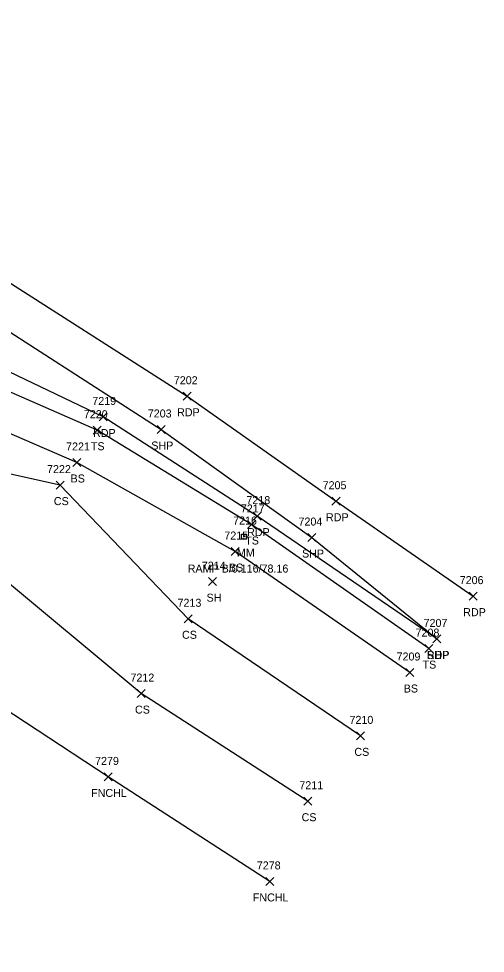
# Model space of a CAD drawing. Extents: x 1505656 to 1508446, y 700805 to 703031.
# Drawn here: x 1508329.4 to 1508445.8, y 701204.7 to 701438.1 of the extents above; entities that cross this region are included whole.
import ezdxf

# ---------------------------------------------------------------- set-up
doc = ezdxf.new("R2010")
doc.units = 0
for name, color, linetype in [('L_A', 7, 'Continuous'), ('L_I', 7, 'Continuous'), ('L_TIC', 7, 'Continuous'), ('LELB', 7, 'Continuous'), ('LFNC', 7, 'Continuous'), ('P_A', 7, 'Continuous'), ('P_I', 7, 'Continuous'), ('P_TIC', 7, 'Continuous'), ('PET', 7, 'Continuous'), ('PSP', 7, 'Continuous'), ('S_A', 7, 'Continuous'), ('S_C', 7, 'Continuous'), ('S_I', 7, 'Continuous'), ('SRM', 7, 'Continuous')]:
    doc.layers.add(name, color=color, linetype=linetype)

msp = doc.modelspace()

# ---------------------------------------------------------------- linework, layer by layer
at = {"layer": 'L_TIC'}
for points in [[(1508347.97, 701334.33), (1508349.97, 701336.33)], [(1508349.97, 701334.33), (1508347.97, 701336.33)], [(1508342.87, 701326.27), (1508344.87, 701328.27)], [(1508344.87, 701326.27), (1508342.87, 701328.27)], [(1508338.69, 701320.62), (1508340.69, 701322.62)], [(1508340.69, 701320.62), (1508338.69, 701322.62)], [(1508386.5, 701310.78), (1508388.5, 701312.78)], [(1508388.5, 701310.78), (1508386.5, 701312.78)], [(1508382.39, 701304.02), (1508384.39, 701306.02)], [(1508384.39, 701304.02), (1508382.39, 701306.02)], [(1508376.77, 701296.5), (1508378.77, 701298.5)], [(1508378.77, 701296.5), (1508376.77, 701298.5)], [(1508370.7, 701287.23), (1508372.7, 701289.23)], [(1508372.7, 701287.23), (1508370.7, 701289.23)], [(1508430.77, 701279.78), (1508432.77, 701281.78)], [(1508432.77, 701279.78), (1508430.77, 701281.78)], [(1508426.04, 701273.81), (1508428.04, 701275.81)], [(1508428.04, 701273.81), (1508426.04, 701275.81)], [(1508358.95, 701268.54), (1508360.95, 701270.54)], [(1508360.95, 701268.54), (1508358.95, 701270.54)], [(1508413.72, 701257.98), (1508415.72, 701259.98)], [(1508415.72, 701257.98), (1508413.72, 701259.98)], [(1508350.69, 701247.72), (1508352.69, 701249.72)], [(1508352.69, 701247.72), (1508350.69, 701249.72)], [(1508400.54, 701241.66), (1508402.54, 701243.66)], [(1508402.54, 701241.66), (1508400.54, 701243.66)], [(1508391.06, 701221.62), (1508393.06, 701223.62)], [(1508393.06, 701221.62), (1508391.06, 701223.62)]]:
    msp.add_lwpolyline(points, dxfattribs=at)
at = {"layer": 'LELB'}
for points in [[(1508431.77, 701280.78), (1508387.5, 701311.78), (1508348.97, 701335.33), (1508315.24, 701350.05), (1508280.7, 701361.4), (1508246.94, 701368.96), (1508205.68, 701371.2), (1508166.85, 701368.48), (1508132.13, 701361.93), (1508090.91, 701350.28), (1508068.59, 701339.2), (1508045.2, 701325.84)], [(1508427.04, 701274.81), (1508383.39, 701305.02), (1508343.87, 701327.27), (1508312.64, 701340.78), (1508276.93, 701353.72), (1508244, 701360.07), (1508205.43, 701361.69), (1508168.36, 701354.34), (1508134.71, 701349.92), (1508097.62, 701336.28), (1508074.24, 701329.1), (1508053.07, 701314.95)], [(1508414.72, 701258.98), (1508371.7, 701288.23), (1508339.69, 701321.62), (1508307.33, 701328.77), (1508272.19, 701343.52), (1508240.89, 701345.31), (1508205.68, 701351.06), (1508171.2, 701346.58), (1508137.21, 701338.92), (1508101.29, 701329.16), (1508076.83, 701322.26), (1508059.02, 701305.56)], [(1508401.54, 701242.66), (1508359.95, 701269.54), (1508323.47, 701299.9), (1508295.21, 701313.88), (1508267.65, 701336.35), (1508238.22, 701330.67), (1508206.39, 701336.2), (1508171.07, 701329.74), (1508138.79, 701323.63), (1508109.62, 701313.71), (1508081.24, 701310.41), (1508068.11, 701293.32)]]:
    msp.add_lwpolyline(points, dxfattribs=at)
at = {"layer": 'LFNC'}
msp.add_lwpolyline([(1508392.06, 701222.62), (1508351.69, 701248.72), (1508316.17, 701272.06), (1508290.73, 701288.49), (1508255.98, 701310.37), (1508250.84, 701303.96), (1508244.83, 701295.2), (1508235.61, 701282.9), (1508216.31, 701254.53), (1508213.75, 701252.07), (1508199.66, 701233.7), (1508195.79, 701228.22), (1508191.41, 701222.8), (1508176.38, 701204.67)], dxfattribs=at)
at = {"layer": 'P_TIC'}
for points in [[(1508370.41, 701342.81), (1508372.41, 701344.81)], [(1508372.41, 701342.81), (1508370.41, 701344.81)], [(1508349.43, 701337.64), (1508351.43, 701339.64)], [(1508351.43, 701337.64), (1508349.43, 701339.64)], [(1508363.92, 701334.51), (1508365.92, 701336.51)], [(1508365.92, 701334.51), (1508363.92, 701336.51)], [(1508407.57, 701316.59), (1508409.57, 701318.59)], [(1508409.57, 701316.59), (1508407.57, 701318.59)], [(1508387.89, 701312.87), (1508389.89, 701314.87)], [(1508389.89, 701312.87), (1508387.89, 701314.87)], [(1508401.55, 701307.52), (1508403.55, 701309.52)], [(1508403.55, 701307.52), (1508401.55, 701309.52)], [(1508441.85, 701292.88), (1508443.85, 701294.88)], [(1508443.85, 701292.88), (1508441.85, 701294.88)], [(1508432.77, 701282.19), (1508434.77, 701284.19)], [(1508434.77, 701282.19), (1508432.77, 701284.19)], [(1508432.77, 701282.19), (1508434.77, 701284.19)], [(1508434.77, 701282.19), (1508432.77, 701284.19)]]:
    msp.add_lwpolyline(points, dxfattribs=at)
at = {"layer": 'PET'}
for points in [[(1507331.09, 701648.62), (1507371.38, 701647.72), (1507419.18, 701645.9), (1507454.47, 701643.92), (1507505.5, 701639.83), (1507558.24, 701634.71), (1507608.33, 701628.44), (1507662.88, 701620.32), (1507710.96, 701611.67), (1507764.19, 701600.14), (1507816.88, 701587.97), (1507871.99, 701573.08), (1507923.59, 701557.41), (1507972.42, 701540.77), (1508022.2, 701522.45), (1508077.84, 701500.13), (1508126.28, 701479.21), (1508172.23, 701457.76), (1508223.87, 701431.74), (1508273.2, 701405.41), (1508320.32, 701376.47), (1508371.41, 701343.81), (1508408.57, 701317.59), (1508442.85, 701293.88)], [(1508433.77, 701283.19), (1508388.89, 701313.87), (1508350.43, 701338.64), (1508317.12, 701354.6), (1508282.93, 701365.94), (1508247.82, 701373.14), (1508206.34, 701376.59), (1508165.4, 701373.99), (1508130.75, 701367.61), (1508088.47, 701354.16), (1508065.37, 701344.9), (1508042.81, 701329.23)]]:
    msp.add_lwpolyline(points, dxfattribs=at)
at = {"layer": 'PSP'}
msp.add_lwpolyline([(1507708.42, 701603.34), (1507763.41, 701591.78), (1507815.2, 701579.55), (1507869.54, 701564.45), (1507921.6, 701549.15), (1507968.74, 701532.12), (1508019.6, 701513.82), (1508074.06, 701491.08), (1508122.46, 701470.23), (1508167.01, 701449.38), (1508218.67, 701423.12), (1508267.84, 701395.95), (1508314.49, 701368.02), (1508364.92, 701335.51), (1508402.55, 701308.52), (1508433.77, 701283.19)], dxfattribs=at)
at = {"layer": 'SRM'}
msp.add_lwpolyline([(1508385.01, 701309.4), (1508386.26, 701309.4), (1508386.26, 701308.15), (1508385.01, 701308.15)], close=True, dxfattribs=at)
msp.add_circle((1508385.64, 701308.77), 0.0833, dxfattribs=at)

# ---------------------------------------------------------------- texts
at = {"layer": 'L_A'}
for s, p in [('TS', (1508347.38, 701330.33)), ('BS', (1508342.31, 701322.27)), ('CS', (1508338.13, 701316.62)), ('TS', (1508385.91, 701306.78)), ('BS', (1508381.83, 701300.02)), ('SH', (1508376.26, 701292.5)), ('CS', (1508370.14, 701283.23)), ('TS', (1508430.18, 701275.78)), ('BS', (1508425.48, 701269.81)), ('CS', (1508358.4, 701264.54)), ('CS', (1508413.16, 701253.98)), ('FNCHL', (1508347.44, 701243.72)), ('CS', (1508399.98, 701237.66)), ('FNCHL', (1508387.8, 701217.62))]:
    msp.add_text(s, height=2, dxfattribs=at).set_placement(p)
at = {"layer": 'L_I'}
for s, p in [('7220', (1508345.62, 701338.33)), ('7221', (1508341.18, 701330.27)), ('7222', (1508336.43, 701324.62)), ('7217', (1508384.81, 701314.78)), ('7215', (1508380.69, 701308.02)), ('7214', (1508375.08, 701300.5)), ('7213', (1508369.01, 701291.23)), ('7208', (1508428.43, 701283.78)), ('7209', (1508423.69, 701277.81)), ('7212', (1508357.26, 701272.54)), ('7210', (1508411.94, 701261.98)), ('7279', (1508348.42, 701251.72)), ('7211', (1508399.42, 701245.66)), ('7278', (1508388.8, 701225.62))]:
    msp.add_text(s, height=2, dxfattribs=at).set_placement(p)
at = {"layer": 'P_A'}
for s, p in [('RDP', (1508368.9, 701338.81)), ('RDP', (1508347.91, 701333.64)), ('SHP', (1508362.45, 701330.51)), ('RDP', (1508406.06, 701312.59)), ('RDP', (1508386.38, 701308.87)), ('SHP', (1508400.09, 701303.52)), ('RDP', (1508440.33, 701288.88)), ('SHP', (1508431.31, 701278.19)), ('RDP', (1508431.26, 701278.19))]:
    msp.add_text(s, height=2, dxfattribs=at).set_placement(p)
at = {"layer": 'P_I'}
for s, p in [('7202', (1508368.08, 701346.81)), ('7219', (1508347.73, 701341.64)), ('7203', (1508361.58, 701338.51)), ('7205', (1508405.23, 701320.59)), ('7218', (1508386.2, 701316.87)), ('7204', (1508399.21, 701311.52)), ('7206', (1508439.45, 701296.88)), ('7207', (1508430.43, 701286.19)), ('7207', (1508430.43, 701286.19))]:
    msp.add_text(s, height=2, dxfattribs=at).set_placement(p)
at = {"layer": 'S_A'}
msp.add_text('MM', height=2, dxfattribs=at).set_placement((1508383.83, 701303.77))
at = {"layer": 'S_C'}
msp.add_text('RAMP B/0.116/78.16', height=2, dxfattribs=at).set_placement((1508371.55, 701299.77))
at = {"layer": 'S_I'}
msp.add_text('7216', height=2, dxfattribs=at).set_placement((1508382.89, 701311.77))

doc.saveas('drawing.dxf')
